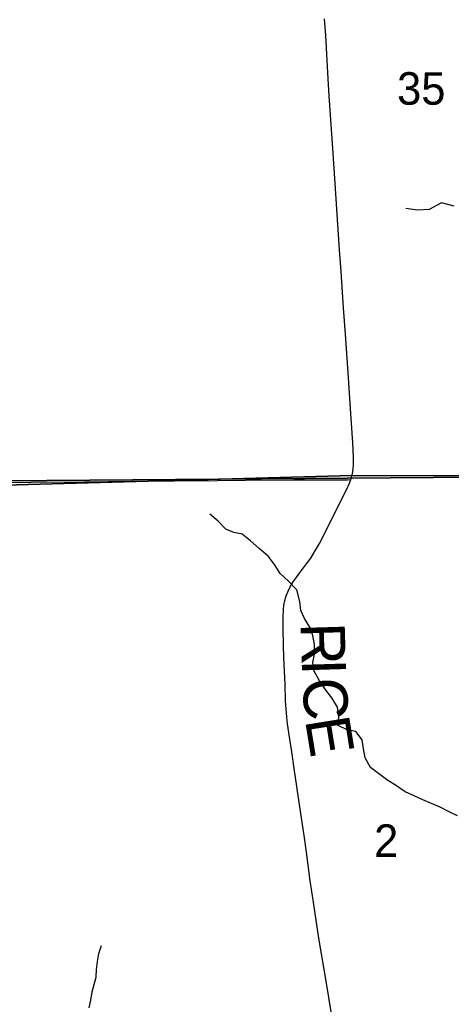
# Model space of a CAD drawing. Extents: x 1985906 to 2360102, y 891258 to 1222054.
# Drawn here: x 2098396 to 2101329, y 1053500 to 1060210 of the extents above; entities that cross this region are included whole.
import ezdxf

# ---------------------------------------------------------------- set-up
doc = ezdxf.new("R2010")
doc.units = 0
for name, color, linetype in [('GM_X_County_Road', 7, 'Continuous'), ('GM_X_Minor_River', 7, 'Continuous'), ('GM_X_Section', 7, 'Continuous'), ('GM_X_Section_Text', 7, 'Continuous'), ('GM_X_Township', 7, 'Continuous'), ('GM_X_Township_Road', 7, 'Continuous'), ('GM_X_Township_Road_Text', 7, 'Continuous')]:
    doc.layers.add(name, color=color, linetype=linetype)

msp = doc.modelspace()

# ---------------------------------------------------------------- linework, layer by layer
at = {"layer": 'GM_X_County_Road'}
msp.add_lwpolyline([(2096300.7, 1057045), (2096587, 1057049.1), (2096865.8, 1057052.6), (2097062.6, 1057053.7), (2097226.6, 1057055.1), (2097423.4, 1057057.3), (2097603.6, 1057060), (2097865.9, 1057062.9), (2098078.8, 1057064.9), (2098472.2, 1057069), (2098833, 1057071.2), (2099161, 1057074), (2099737.2, 1057079.8), (2099931.4, 1057081.7), (2100259.4, 1057084), (2100603.4, 1057084.5), (2100624.7, 1057084.7), (2100646.6, 1057084.9)], dxfattribs=at)
at = {"layer": 'GM_X_Minor_River'}
for points in [[(2101349.1, 1058943.9), (2101263, 1058965.1), (2101180.1, 1058920), (2101099.7, 1058915.1), (2101019.5, 1058928.2)], [(2101372, 1054800.7), (2101316.1, 1054827.5), (2101254.3, 1054858.5), (2101194.4, 1054885.4), (2101136.5, 1054908.3), (2101082.6, 1054933.1), (2101016.8, 1054964.1), (2100951.2, 1055009.1), (2100897.4, 1055040), (2100843.8, 1055080.9), (2100780.2, 1055129.9), (2100743, 1055194.7), (2100733.8, 1055255.1), (2100724.7, 1055317.4), (2100681.3, 1055374.2), (2100621.2, 1055385.1), (2100559.4, 1055414), (2100564.3, 1055476.2), (2100557.1, 1055538.6), (2100517.9, 1055601.3), (2100472.6, 1055662.2), (2100433.2, 1055718.9), (2100396, 1055787.7), (2100388.8, 1055842.1), (2100399.7, 1055900.1), (2100400.6, 1055964.4), (2100389.4, 1056026.8), (2100368.1, 1056083.3), (2100332.8, 1056142), (2100307.5, 1056196.6), (2100300.3, 1056256.9), (2100279.4, 1056335.5), (2100222, 1056394.5), (2100166.5, 1056447.5), (2100127.2, 1056508.2), (2100083.9, 1056565.1), (2100024.3, 1056616.1), (2099964.9, 1056669.1), (2099907.3, 1056714), (2099851.2, 1056726.8), (2099797.3, 1056749.6), (2099743.9, 1056802.6), (2099688.3, 1056849.5)], [(2098869, 1053496.8), (2098879.8, 1053548.8), (2098888.6, 1053604.9), (2098901.4, 1053655), (2098916.2, 1053705), (2098918.9, 1053757.1), (2098923.7, 1053811.3), (2098934.5, 1053865.4), (2098951.4, 1053919.4)]]:
    msp.add_lwpolyline(points, dxfattribs=at)
at = {"layer": 'GM_X_Section'}
for points in [[(2097527.5, 1062484.2), (2103105, 1062493.2), (2103305.1, 1057114.9), (2103253.1, 1057114.6), (2097994, 1057075.2)], [(2097994, 1057075.2), (2103253.1, 1057114.6), (2103079.3, 1052072.7), (2097579.8, 1052088.1), (2097743.8, 1057069.9)]]:
    msp.add_lwpolyline(points, close=True, dxfattribs=at)
at = {"layer": 'GM_X_Township'}
for points in [[(2108590.2, 1057156.5), (2105447.8, 1057141), (2104819.8, 1057134), (2104603.8, 1057103.1), (2100652.8, 1057113), (2096253.8, 1056991.2), (2092653.2, 1057011), (2092226, 1056982.3), (2086631.1, 1056958.7), (2084687.2, 1056950.5), (2080990, 1056935), (2076698.4, 1056916.9), (2074072.2, 1056905.8), (2071559.1, 1056912.2), (2071392.9, 1056914.6), (2071288.2, 1062148.4), (2071243.1, 1064399.7), (2071181.7, 1067473.1), (2071270.7, 1069576.7)], [(2072166.7, 1051922.6), (2071926.7, 1054555.3), (2071772.3, 1055613.7), (2071559.1, 1056912.2), (2074072.2, 1056905.8), (2076698.4, 1056916.9), (2080990, 1056935), (2084687.2, 1056950.5), (2086631.1, 1056958.7), (2092226, 1056982.3), (2092653.2, 1057011), (2096253.8, 1056991.2), (2100652.8, 1057113), (2104603.8, 1057103.1), (2104819.8, 1057134), (2105447.8, 1057141), (2108590.2, 1057156.5), (2108639.5, 1052043.3)]]:
    msp.add_lwpolyline(points, dxfattribs=at)
at = {"layer": 'GM_X_Township_Road'}
for points in [[(2100646.6, 1057084.9), (2100648.9, 1057091), (2100654.2, 1057107.7), (2100658.1, 1057123.6), (2100663.2, 1057156), (2100665.6, 1057188.7), (2100665.5, 1057237.9), (2100659.7, 1057336.2), (2100648.3, 1057499.8), (2100627.8, 1057810.9), (2100610.4, 1058072.8), (2100597.4, 1058252.8), (2100580.6, 1058498.3), (2100570.1, 1058645.6), (2100551.8, 1058923.9), (2100539.2, 1059097.4), (2100527.7, 1059267.7), (2100518.7, 1059399.8), (2100510.7, 1059529.5), (2100500.2, 1059693.3), (2100492.7, 1059807.9), (2100475.6, 1060102.5), (2100468.6, 1060217.1)], [(2100513.3, 1053468.3), (2100482.2, 1053662.7), (2100429.7, 1053969.8), (2100391.8, 1054212.9), (2100370.6, 1054358.8), (2100344.9, 1054553.9), (2100328.9, 1054667.5), (2100300.1, 1054862.1), (2100262.3, 1055121.7), (2100246.5, 1055235.4), (2100231.4, 1055322), (2100216.6, 1055426.2), (2100211.4, 1055470.5), (2100206.2, 1055528.6), (2100202.8, 1055581.6), (2100199.3, 1055696.2), (2100191.5, 1055874.2), (2100189.8, 1055962.8), (2100187.2, 1056067.9), (2100187.4, 1056150.2), (2100188.6, 1056199.4), (2100192, 1056232), (2100198.5, 1056264.1), (2100207.9, 1056295.5), (2100219.7, 1056326.1), (2100233.8, 1056355.6), (2100250.6, 1056383.8), (2100278.7, 1056423.8), (2100297.6, 1056449.4), (2100346, 1056512.7), (2100374, 1056552.3), (2100400.3, 1056593.7), (2100432.8, 1056650.4), (2100462.9, 1056708.5), (2100528.2, 1056840.9), (2100617.7, 1057016.2), (2100637.7, 1057061.2), (2100646.6, 1057084.9)]]:
    msp.add_lwpolyline(points, dxfattribs=at)

# ---------------------------------------------------------------- texts
at = {"layer": 'GM_X_Section_Text'}
for s, p in [('35', (2100961, 1059632.7)), ('2', (2100804.8, 1054521.6))]:
    msp.add_text(s, height=221, rotation=0.00001, dxfattribs=at).set_placement(p)
at = {"layer": 'GM_X_Township_Road_Text'}
for s, rotation, p in [('R', 271.72348, (2100304.6, 1056110)), ('I', 271.81087, (2100312.1, 1055863.3)), ('C', 273.43754, (2100316.4, 1055730.8)), ('E', 279.19483, (2100334.8, 1055452.2))]:
    msp.add_text(s, height=300, rotation=rotation, dxfattribs=at).set_placement(p)

doc.saveas('drawing.dxf')
